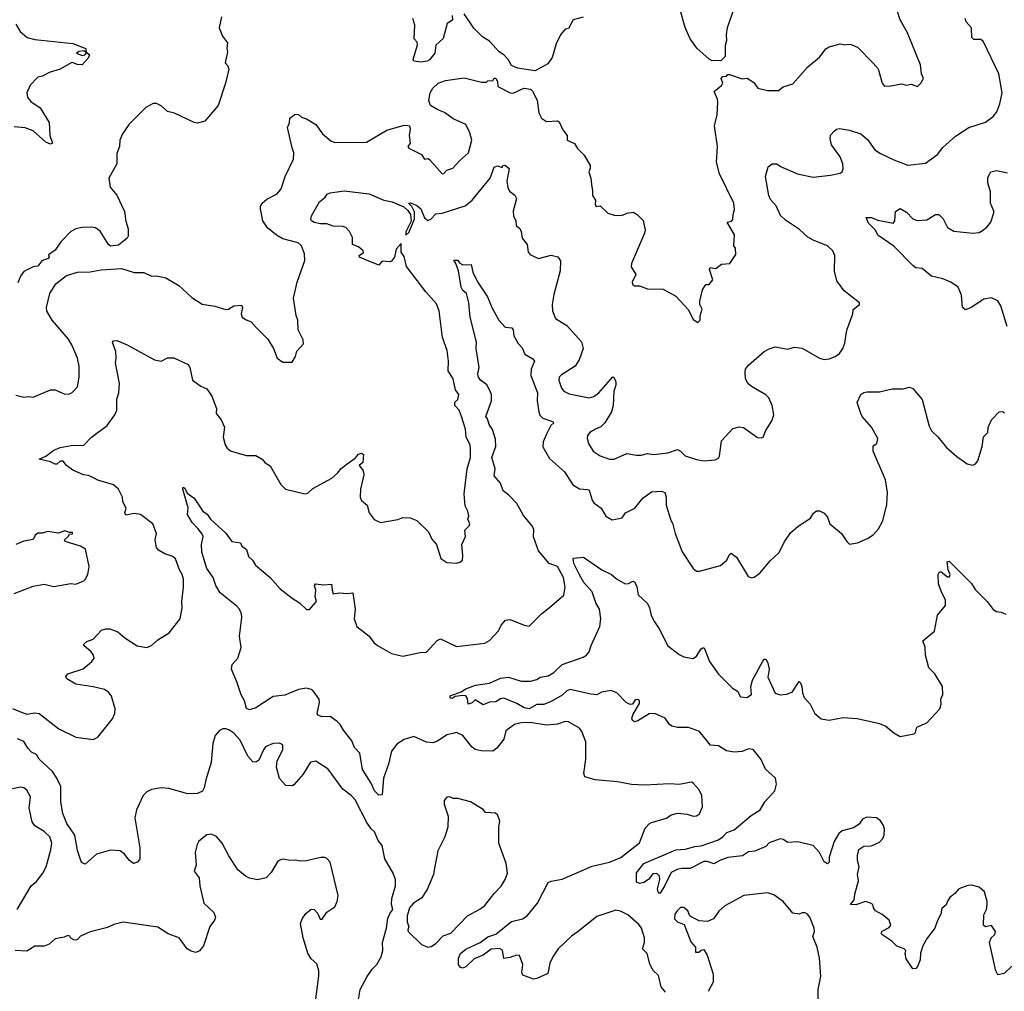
# Model space of a CAD drawing. Extents: x 1690054 to 1842981, y 782881 to 914114.
# Tile 493 of 656: x 1809570 to 1815805, y 794566 to 800718. Entities that reach past the tile are written whole.
import ezdxf

# ---------------------------------------------------------------- set-up
doc = ezdxf.new("R2010")
doc.units = 0

msp = doc.modelspace()

# ---------------------------------------------------------------- linework, layer by layer
at = {"layer": '0CON10XD'}
for points in [[(1814108.8, 800835), (1814050, 800665), (1814043.6, 800623.6), (1814046.7, 800585), (1814037.5, 800555), (1814037.5, 800485), (1814011.7, 800458.3), (1813955, 800457.5), (1813935, 800467.5), (1813857, 800537), (1813816.1, 800596.1), (1813785, 800667.5), (1813748.8, 800795)], [(1809545, 798341.2), (1809595, 798327.5), (1809625, 798332.5), (1809655, 798327.5), (1809765, 798373.3), (1809795, 798373.3), (1809855, 798346.7), (1809885, 798348.8), (1809902.3, 798357.7), (1809935, 798392.5), (1809947.1, 798455), (1809945.7, 798525), (1809935.7, 798575), (1809902.5, 798655), (1809878.6, 798695), (1809775, 798816.2), (1809742.1, 798872.1), (1809740, 798895), (1809760, 798985), (1809798.1, 799045), (1809865, 799097.5), (1809935, 799120), (1810015, 799120.8), (1810085, 799133.8), (1810215, 799143.3), (1810295, 799116.7), (1810355, 799116.2), (1810405, 799093.8), (1810435, 799096.2), (1810495, 799082.9), (1810578, 799035), (1810658.7, 798958.7), (1810725, 798917.1), (1810805, 798904), (1810875, 798882), (1810892.5, 798885), (1810925, 798906.7), (1810975, 798910), (1810980, 798895), (1810971.2, 798855), (1810978.8, 798835), (1810998.8, 798818.8), (1811035, 798803.8), (1811068, 798768), (1811140, 798695), (1811176.7, 798636.7), (1811200, 798575), (1811235, 798550), (1811295, 798550), (1811316.7, 798585), (1811325, 798620), (1811366.7, 798665), (1811365, 798690), (1811332.5, 798755), (1811330, 798815), (1811320, 798845), (1811303.8, 798955), (1811326.7, 799055), (1811376.4, 799193.6), (1811373.3, 799235), (1811353.3, 799285), (1811334.1, 799304.1), (1811235, 799330.5), (1811195, 799353.1), (1811139.1, 799399.1), (1811110.4, 799445), (1811095, 799520), (1811095, 799536.7), (1811105, 799556.7), (1811135, 799581.8), (1811199.2, 799615), (1811225, 799646), (1811251.5, 799725), (1811303.3, 799835), (1811306.2, 799875), (1811296, 799906), (1811265.6, 800035), (1811278.5, 800065), (1811280, 800095), (1811315, 800118.8), (1811335, 800116.7), (1811355, 800100), (1811385, 800090), (1811445, 800054.2), (1811486.9, 799995), (1811540, 799950), (1811565, 799940), (1811765, 799941.2), (1811895, 800018), (1812005, 800048.8), (1812028.3, 800048.3), (1812037.5, 800045), (1812043.3, 800025), (1812036.2, 799985), (1812043.3, 799935), (1812027.5, 799915), (1812033.3, 799905), (1812115, 799863.3), (1812134.1, 799834.1), (1812155, 799838), (1812165, 799832), (1812245, 799742.7), (1812255.3, 799744.7), (1812275, 799764.4), (1812313, 799777), (1812355.4, 799824.6), (1812412.5, 799875), (1812432.9, 799955), (1812420.6, 800000.6), (1812394, 800055), (1812315, 800090), (1812259.8, 800129.8), (1812216.9, 800146.9), (1812171.2, 800175), (1812161.2, 800205), (1812168.8, 800255), (1812186.7, 800285), (1812220, 800315), (1812267, 800333), (1812385, 800350), (1812495, 800322.5), (1812525, 800322.5), (1812535, 800330), (1812565, 800332.5), (1812575, 800347.5), (1812585, 800347.5), (1812596.2, 800325), (1812596.7, 800295), (1812675, 800254), (1812695, 800252.5), (1812763, 800283), (1812805, 800277.5), (1812817.5, 800265), (1812847, 800207), (1812857, 800127), (1812873.3, 800095), (1812905, 800074), (1812975, 800076.7), (1812985, 800070), (1813009.5, 800019.5), (1813036.2, 799985), (1813037.5, 799955), (1813083, 799933), (1813102.3, 799902.3), (1813145, 799860), (1813183.3, 799795), (1813183.3, 799775), (1813174.2, 799755), (1813186.7, 799715), (1813190, 799675), (1813198, 799635), (1813196.2, 799605), (1813216.2, 799575), (1813213.8, 799545), (1813220, 799535), (1813245, 799540), (1813295, 799492.5), (1813335, 799480), (1813383, 799477), (1813415, 799492.5), (1813455, 799500), (1813480, 799485), (1813517, 799447), (1813530, 799385), (1813526.7, 799365), (1813443.3, 799175), (1813443, 799153), (1813472.5, 799105), (1813447.5, 799055), (1813450.7, 799040.7), (1813463.6, 799033.6), (1813495, 799032.5), (1813545, 799013.3), (1813645, 799012.5), (1813725, 798967.5), (1813805, 798880), (1813835, 798820), (1813865, 798800), (1813880, 798815), (1813878.3, 798841.7), (1813892.5, 798885), (1813877.5, 798915), (1813877.5, 798935), (1813893, 799007), (1813915, 799040), (1813935, 799040), (1813959.3, 799070.7), (1813937.5, 799135), (1813941.7, 799148.3), (1813978.3, 799141.7), (1814015, 799170), (1814066.1, 799173.9), (1814105, 799230), (1814101.7, 799271.7), (1814092.5, 799285), (1814096.7, 799355), (1814050, 799435), (1814077, 799443), (1814086.4, 799453.6), (1814087.5, 799485), (1814096.7, 799515), (1814092.5, 799555), (1814001.2, 799741.2), (1813983.3, 799815), (1813988.8, 799915), (1813968.8, 800045), (1813986.2, 800115), (1813990, 800195), (1813988.8, 800215), (1813967, 800263), (1814015, 800300), (1814022.5, 800315), (1814012.5, 800345), (1814021.7, 800358.3), (1814045, 800360), (1814055, 800370), (1814065, 800370), (1814145, 800343.3), (1814177, 800347), (1814219.3, 800319.3), (1814245, 800284), (1814305, 800270), (1814375, 800268.8), (1814405, 800293.3), (1814465, 800312.5), (1814561.7, 800418.3), (1814635, 800480), (1814675, 800533.3), (1814695, 800546.7), (1814765, 800563.8), (1814795, 800557.5), (1814815, 800563.3), (1814835, 800560), (1814875, 800543.3), (1814975, 800442.5), (1815005.9, 800405.9), (1815031.2, 800315), (1815045, 800298.8), (1815075, 800296), (1815155, 800311.2), (1815185, 800303.8), (1815215, 800308.8), (1815255, 800293.8), (1815276.2, 800315), (1815292.5, 800345), (1815280, 800375), (1815275, 800432.5), (1815192.5, 800635), (1815145, 800716.7), (1815125.6, 800775)], [(1810848, 800735), (1810832.7, 800665), (1810853, 800613), (1810885, 800570), (1810881.2, 800535), (1810885.8, 800515), (1810871.4, 800445), (1810888, 800425), (1810893.1, 800405), (1810873.8, 800315), (1810825.6, 800175), (1810741.2, 800075), (1810695, 800062.5), (1810675, 800065.8), (1810550, 800125), (1810505, 800136.7), (1810465, 800172.5), (1810435, 800187.5), (1810415, 800187.5), (1810367.7, 800162.3), (1810263.2, 800056.8), (1810220, 799995), (1810204.3, 799955.7), (1810201.2, 799915), (1810185, 799870), (1810183.8, 799805), (1810133.1, 799715), (1810143.3, 799656.7), (1810185, 799606.7), (1810234.1, 799504.1), (1810241.7, 799441.7), (1810257, 799393), (1810257, 799347), (1810251.2, 799335), (1810195, 799290), (1810145, 799283.8), (1810132, 799295), (1810078.2, 799378.2), (1810049.3, 799399.3), (1810025, 799404.4), (1809965, 799401.9), (1809925, 799392.9), (1809893.8, 799376.2), (1809829.7, 799310.3), (1809795, 799258.8), (1809751.7, 799228.3), (1809756.7, 799215), (1809750, 799205), (1809708.8, 799191.2), (1809685, 799157.5), (1809655, 799152.5), (1809595, 799122.5), (1809575, 799093.3), (1809558.7, 799051.3)], [(1812307.5, 800745), (1812310, 800715), (1812276.4, 800693.6), (1812252, 800598), (1812205, 800556.7), (1812198.6, 800505), (1812165.9, 800464.1), (1812150, 800455), (1812111.7, 800448.3), (1812065, 800454), (1812061.2, 800465), (1812088.8, 800558.8), (1812086.2, 800576.2), (1812067, 800597), (1812072.3, 800682.3), (1812060, 800725)], [(1813137, 800733), (1813075, 800717.5), (1813045, 800662.5), (1813025, 800657.5), (1812995, 800622.5), (1812966.1, 800563.9), (1812941.7, 800478.3), (1812915, 800437.5), (1812835, 800394), (1812721.7, 800411.7), (1812685, 800427.5), (1812664, 800465), (1812636, 800495), (1812606.2, 800515), (1812545, 800582.5), (1812499.5, 800609.5), (1812445, 800663.3), (1812385, 800753.8)], [(1813215.3, 798124.7), (1813179.2, 798105), (1813164.6, 798085.4), (1813163.1, 798065), (1813171.4, 798035), (1813201.2, 797985), (1813245, 797957.1), (1813305, 797935.6), (1813335, 797934.3), (1813415, 797972), (1813475, 797960), (1813505, 797960), (1813545, 797971.4), (1813585, 797964.4), (1813675, 797975.5), (1813735, 797995.6), (1813755, 797986), (1813785, 797955.7), (1813855, 797932.5), (1813905, 797925.6), (1813975, 797930.8), (1813995, 797941.2), (1814002, 797955), (1814015, 798052), (1814085, 798130), (1814125, 798139.2), (1814153.6, 798136.4), (1814242.3, 798072.3), (1814265, 798070), (1814277.5, 798075), (1814295, 798117.5), (1814332.7, 798177.3), (1814345.8, 798215), (1814334.5, 798275), (1814312.9, 798322.9), (1814295, 798343.3), (1814203.1, 798395), (1814180, 798415), (1814166.7, 798445), (1814163.1, 798485), (1814165.8, 798505), (1814185, 798530), (1814285, 798615.8), (1814315, 798634.2), (1814355, 798646.2), (1814435, 798632), (1814475, 798643.8), (1814525, 798637.1), (1814635, 798574.6), (1814664.3, 798565.7), (1814695, 798569.4), (1814733.3, 798585), (1814761.2, 798605), (1814782, 798635), (1814795, 798670), (1814807.3, 798752.7), (1814846.7, 798855), (1814847.5, 798882.5), (1814887.5, 798915), (1814887.5, 798925), (1814791.3, 799001.3), (1814744.6, 799064.6), (1814729.5, 799125), (1814731.1, 799225), (1814719.4, 799255), (1814685, 799286.4), (1814595, 799321.8), (1814560.5, 799340.5), (1814508.7, 799388.7), (1814418.6, 799448.6), (1814387.4, 799477.4), (1814359.8, 799539.8), (1814325, 799580), (1814314.6, 799605), (1814292.8, 799725), (1814308.6, 799785), (1814335, 799804.3), (1814365, 799805.7), (1814387.6, 799787.6), (1814495, 799742.2), (1814595, 799720.9), (1814705, 799732.2), (1814765, 799746), (1814778, 799755), (1814785, 799772.5), (1814783.1, 799805), (1814765, 799849.2), (1814710, 799925), (1814701.8, 799965), (1814704.5, 799985.5), (1814727.3, 800012.7), (1814742.5, 800025), (1814761.2, 800028.8), (1814825, 800018.6), (1814896.2, 799995), (1814939.4, 799959.4), (1814985, 799894), (1815021.4, 799871.4), (1815105, 799830), (1815195, 799797.5), (1815305, 799809.2), (1815382, 799865), (1815415, 799908), (1815495, 799979.2), (1815580, 800035), (1815685, 800068.8), (1815735, 800103.8), (1815757.5, 800135), (1815776, 800185), (1815790.8, 800255), (1815770.8, 800375), (1815671.3, 800581.3), (1815655, 800591.1), (1815613, 800593), (1815598.8, 800605), (1815596.6, 800666.6), (1815563.8, 800705), (1815556.2, 800725)], [(1809545, 800690), (1809572.3, 800642.3), (1809617.5, 800605), (1809665, 800592.7), (1809907, 800567), (1809987.5, 800535), (1809990, 800510), (1809975, 800520), (1809943.6, 800516.4), (1809930, 800505), (1809965, 800490), (1809982.5, 800495), (1809995, 800510), (1810012.5, 800495), (1810003.8, 800475), (1809965, 800431.2), (1809933, 800433), (1809905, 800447.5), (1809895, 800443.8), (1809825, 800404), (1809756.8, 800383.2), (1809715, 800360), (1809685, 800354), (1809635, 800303.8), (1809614, 800255), (1809618.8, 800225), (1809639.8, 800199.8), (1809698.7, 800158.7), (1809757, 800067), (1809760, 799985), (1809777.5, 799935), (1809765, 799928.8), (1809735, 799941.4), (1809655, 800014.2), (1809605, 800032.5), (1809535, 800039.2)], [(1809525, 796357.5), (1809575, 796336.2), (1809615, 796320), (1809665, 796330), (1809693.3, 796325), (1809817, 796227), (1809925, 796174.6), (1810035, 796160.8), (1810065, 796174.5), (1810157.7, 796292.3), (1810171.8, 796325), (1810173.8, 796355), (1810150.5, 796435), (1810135, 796457.1), (1810106.5, 796476.5), (1810035, 796494.6), (1809925, 796510.6), (1809867.5, 796545), (1809861.2, 796558.8), (1809875, 796577.1), (1809972.1, 796607.9), (1810027.1, 796655), (1810040.8, 796675), (1810037.1, 796695), (1810022.9, 796715), (1809976.2, 796755), (1809976, 796765), (1809995, 796781.1), (1810035.6, 796795), (1810086.8, 796853.2), (1810115, 796861.9), (1810140.3, 796860.3), (1810192, 796842), (1810236.2, 796805), (1810314.2, 796754.2), (1810375, 796743.8), (1810404, 796756), (1810445, 796791.2), (1810516.7, 796835), (1810586.7, 796925), (1810598, 796995), (1810595.8, 797035), (1810607.8, 797125), (1810606.5, 797175), (1810599.4, 797205), (1810582.2, 797235), (1810556.9, 797305), (1810539.2, 797319.2), (1810488, 797335), (1810448.7, 797358.7), (1810435.5, 797375.5), (1810427.1, 797425), (1810435.7, 797465), (1810412.7, 797525), (1810335, 797585.5), (1810295, 797590.4), (1810240.9, 797580.9), (1810234.5, 797595), (1810244.3, 797625), (1810222.5, 797665), (1810220.8, 797695), (1810196.2, 797745), (1810162.7, 797772.7), (1810065, 797803.1), (1810037.8, 797817.8), (1810005, 797831.9), (1809973.9, 797836.1), (1809905.8, 797865.8), (1809866.2, 797895), (1809845, 797922.5), (1809825, 797922.2), (1809805.4, 797904.6), (1809795, 797903.1), (1809765, 797919.2), (1809692.5, 797935), (1809735, 797953.3), (1809785, 797992.2), (1809825, 798008.6), (1809895, 798021.5), (1809975, 798024.4), (1810025, 798074.3), (1810122.6, 798147.4), (1810172.9, 798215), (1810185.6, 798245.6), (1810185.8, 798315), (1810197.1, 798355), (1810201.9, 798415), (1810175.7, 798545), (1810180.8, 798575), (1810177.7, 798617.7), (1810156.4, 798673.6), (1810163.3, 798685), (1810185, 798685.6), (1810249.5, 798659.5), (1810422.5, 798565), (1810465, 798556.7), (1810505, 798576.2), (1810545, 798576.2), (1810636.7, 798535), (1810646.1, 798516.1), (1810663.8, 798435), (1810717.7, 798397.7), (1810755, 798381.2), (1810786.2, 798335), (1810815.6, 798255), (1810813.3, 798225), (1810846.2, 798185), (1810866.8, 798136.8), (1810859.2, 798075), (1810871.2, 798025), (1810883.3, 798005), (1810905, 797988.8), (1810945, 797974.3), (1811005, 797958), (1811065, 797958.6), (1811106.2, 797935), (1811125, 797912), (1811155, 797893.3), (1811224.2, 797774.2), (1811252.5, 797745), (1811375, 797715.8), (1811395, 797720.6), (1811425, 797750), (1811545.6, 797814.4), (1811583.2, 797846.8), (1811605, 797876.2), (1811642.5, 797905), (1811695, 797942.5), (1811715, 797967.5), (1811735, 797972.5), (1811747.5, 797965), (1811742.5, 797915), (1811720, 797895), (1811743.9, 797863.9), (1811749.2, 797835), (1811728.6, 797745), (1811725.8, 797695), (1811734.4, 797674.4), (1811770, 797645), (1811783.8, 797595), (1811815, 797553.3), (1811855, 797534), (1811965, 797554), (1811995, 797566.2), (1812043, 797563), (1812085, 797547.5), (1812157.5, 797475), (1812179.5, 797429.5), (1812208.8, 797395), (1812237, 797307), (1812275, 797281.2), (1812335, 797276.2), (1812357.7, 797282.3), (1812373.3, 797295), (1812376.2, 797325), (1812368.8, 797395), (1812393.3, 797445), (1812388.8, 797485), (1812416.7, 797513.3), (1812420.8, 797525), (1812406.7, 797555), (1812413.3, 797575), (1812408, 797605), (1812390, 797640), (1812384, 797715), (1812404.4, 797875), (1812424.3, 797945), (1812424.1, 797995.9), (1812422.5, 798025), (1812398, 798075), (1812392.5, 798125), (1812368, 798205), (1812353.3, 798245), (1812324.4, 798275), (1812324.4, 798295.6), (1812345, 798313.3), (1812349.7, 798345), (1812329.2, 798375), (1812314.7, 798444.7), (1812282.9, 798495), (1812284.4, 798555), (1812277.3, 798622.7), (1812246.4, 798705), (1812225.5, 798874.5), (1812209.4, 798919.4), (1812140.8, 798995), (1812019.5, 799155), (1812005, 799218), (1811984.4, 799245), (1811985, 799301.2), (1811953.1, 799265), (1811943.8, 799215), (1811925, 799189.6), (1811915, 799185.4), (1811865, 799188.9), (1811845, 799162.5), (1811765, 799194.1), (1811720.8, 799215), (1811719.2, 799225), (1811746.1, 799243.9), (1811745.4, 799255), (1811715, 799279.3), (1811677.5, 799295), (1811677.7, 799337.7), (1811657.3, 799377.3), (1811635, 799401), (1811615, 799407.5), (1811555, 799410.8), (1811515, 799424.8), (1811475, 799425.4), (1811434.2, 799434.2), (1811418.1, 799445), (1811413.5, 799455), (1811418.1, 799475), (1811468.8, 799565), (1811505, 799593.8), (1811517.6, 799612.4), (1811535, 799621.5), (1811623.8, 799633.8), (1811782.5, 799615), (1811875, 799574.1), (1811928, 799565), (1812001.9, 799531.9), (1812028.7, 799508.7), (1812043.6, 799485), (1812047.9, 799442.1), (1812014.7, 799375), (1812015, 799352.5), (1812035, 799370), (1812070.9, 799455), (1812070.2, 799500.2), (1812053.8, 799533.8), (1812032.5, 799555), (1812045, 799558), (1812085, 799542), (1812110.5, 799520.5), (1812133.9, 799463.9), (1812155, 799446.2), (1812173.6, 799455), (1812205, 799488.5), (1812245, 799493.2), (1812390.7, 799539.3), (1812435, 799574.5), (1812550, 799715), (1812575, 799783.3), (1812595, 799793.3), (1812625, 799782.5), (1812630, 799795), (1812645, 799797.5), (1812668.8, 799775), (1812655.6, 799695.6), (1812660, 799655), (1812672.1, 799632.1), (1812705, 799606.2), (1812716, 799585), (1812693.8, 799505), (1812696, 799475), (1812712, 799445), (1812714.3, 799414.3), (1812736.2, 799395), (1812745, 799377.5), (1812750.8, 799335), (1812782.5, 799295), (1812789.2, 799245), (1812805, 799228.8), (1812855, 799205.8), (1812935.8, 799225.8), (1812977, 799217), (1812995, 799190), (1812992.7, 799127.3), (1812952.4, 798977.6), (1812941.4, 798915), (1812944.2, 798875), (1812963.3, 798825), (1813035, 798782.2), (1813127.3, 798677.3), (1813137.5, 798635), (1813113.6, 798565), (1813086.7, 798523.3), (1813000.2, 798469.8), (1812985.8, 798455), (1812983.1, 798435), (1813000, 798385), (1813015.5, 798365.5), (1813048.6, 798348.6), (1813175, 798323.9), (1813205, 798331.5), (1813236.9, 798355), (1813325, 798456), (1813335, 798450), (1813344.3, 798424.3), (1813345.4, 798404.6), (1813333.1, 798365), (1813327.3, 798275), (1813317.3, 798235), (1813275.2, 798164.8), (1813249.1, 798140.9), (1813215.3, 798124.7)], [(1815823.3, 798775), (1815783.1, 798905), (1815765, 798937.5), (1815725, 798955.6), (1815675, 798947.5), (1815595, 798895.8), (1815559.3, 798880.7), (1815541.2, 798895), (1815533.1, 798973.1), (1815513.3, 799025), (1815466.7, 799055), (1815415, 799077.5), (1815345, 799092.9), (1815285, 799141.9), (1815245, 799147.5), (1815228.7, 799158.7), (1815104.5, 799284.5), (1815005, 799353.3), (1814989.2, 799385), (1814945, 799428.8), (1814930, 799465), (1814964.1, 799465.9), (1815005, 799448.5), (1815101.4, 799428.6), (1815111.1, 799445), (1815115.8, 799504.2), (1815145, 799521.2), (1815185, 799500), (1815225, 799456), (1815253.9, 799446.1), (1815315, 799451.2), (1815370, 799485), (1815390, 799485), (1815417, 799457), (1815445, 799401.2), (1815485, 799379.2), (1815605, 799366.7), (1815645, 799371.2), (1815667.4, 799382.6), (1815695.4, 799404.6), (1815720, 799435), (1815738.5, 799495), (1815739.4, 799505), (1815717.8, 799555), (1815717.3, 799627.3), (1815700, 799685), (1815700.7, 799719.3), (1815720, 799755), (1815755, 799762.5), (1815825, 799747.5)], [(1812311.9, 796198.1), (1812275, 796189.4), (1812215, 796150), (1812185, 796139.1), (1812145, 796142.7), (1812065, 796179.2), (1812005, 796160.8), (1811958.7, 796131.3), (1811925, 796086.7), (1811906, 796004), (1811872.5, 795915), (1811865, 795810), (1811845, 795807.5), (1811815.6, 795835), (1811796.4, 795885), (1811740.7, 795970.7), (1811722.9, 796072.9), (1811690.5, 796110.5), (1811672.7, 796152.7), (1811619.7, 796219.7), (1811600, 796255), (1811579.2, 796275), (1811535, 796305.7), (1811484.2, 796304.2), (1811457.5, 796315), (1811453.8, 796325), (1811467.8, 796395), (1811466.5, 796415), (1811427.7, 796467.7), (1811415, 796477.7), (1811385, 796485.3), (1811335, 796477.5), (1811247.9, 796442.1), (1811175, 796432.7), (1811065, 796360.5), (1811025, 796348), (1811005, 796356.2), (1810993.2, 796405), (1810972.4, 796442.4), (1810945.7, 796525.7), (1810910.4, 796605), (1810915.8, 796635), (1810950.8, 796675), (1810973, 796743), (1810961.8, 796815), (1810976.9, 796933.1), (1810974.7, 796955), (1810962.2, 796985), (1810945, 797004.6), (1810838.7, 797088.7), (1810811.2, 797135), (1810795.7, 797185), (1810755, 797242.5), (1810723.2, 797346.8), (1810720.6, 797395), (1810732, 797445), (1810723.8, 797465), (1810697.3, 797497.3), (1810661.2, 797535), (1810633.3, 797585), (1810636.1, 797626.1), (1810603.3, 797745), (1810605, 797757.5), (1810615, 797752.5), (1810630.7, 797720.7), (1810675, 797688.8), (1810728.8, 797605), (1810756.5, 797586.5), (1810778.8, 797555), (1810875.7, 797465.7), (1810913.8, 797415), (1810967.5, 797405), (1810976.7, 797385), (1811005, 797363.3), (1811018.8, 797318.8), (1811044, 797295), (1811062.5, 797265), (1811156, 797185), (1811219.2, 797115), (1811295, 797054.4), (1811342, 797025), (1811385, 796984), (1811405, 796983.8), (1811448.6, 797035), (1811441.4, 797065), (1811445.7, 797105.7), (1811436.7, 797135), (1811442.5, 797145), (1811495, 797138.6), (1811543.8, 797143.8), (1811547.8, 797105), (1811555, 797082.5), (1811595, 797089.6), (1811644.7, 797085.3), (1811680, 797090), (1811694, 796985), (1811687.1, 796925), (1811705, 796876.7), (1811782, 796815), (1811811.4, 796775), (1811835.4, 796755.4), (1811923.8, 796705), (1811995, 796688.1), (1812105, 796711.2), (1812145, 796713.3), (1812213.6, 796786.4), (1812235, 796797.5), (1812335, 796748.6), (1812515, 796770), (1812545, 796788), (1812602.5, 796847.5), (1812619.2, 796885), (1812646.7, 796915), (1812675, 796920), (1812765, 796883.8), (1812795, 796878.8), (1812873.3, 796955), (1812924.3, 796995.7), (1813015.7, 797075), (1813023.5, 797125), (1813012.7, 797185), (1812976.1, 797255), (1812922.7, 797275), (1812854.8, 797354.8), (1812824.4, 797444.4), (1812825, 797490), (1812815, 797512.5), (1812759.2, 797579.2), (1812717.7, 797655), (1812668.3, 797708.3), (1812632.3, 797735), (1812614.3, 797784.3), (1812575, 797830), (1812580, 797875), (1812559, 797945), (1812584.5, 798015), (1812582.8, 798062.8), (1812564, 798124), (1812542.1, 798155), (1812531.4, 798191.4), (1812521.4, 798205), (1812556.7, 798305), (1812556.7, 798345), (1812544.5, 798374.5), (1812527.5, 798405), (1812488, 798435), (1812474.4, 798455), (1812471.9, 798475), (1812479.2, 798515), (1812461.1, 798635), (1812461.9, 798675), (1812421.4, 798835), (1812413.1, 798925), (1812400, 798985), (1812375, 799004), (1812365, 799023.3), (1812347.5, 799127.5), (1812332.5, 799175), (1812320, 799195), (1812342.5, 799195), (1812356, 799176), (1812375.9, 799165.9), (1812427.9, 799167.9), (1812439.5, 799119.5), (1812468.8, 799058.8), (1812532.7, 798962.7), (1812559.2, 798895), (1812605, 798816.2), (1812645, 798771.4), (1812687.1, 798767.1), (1812694, 798754), (1812698.1, 798715), (1812726.7, 798666.7), (1812750.9, 798640.9), (1812769.2, 798599.2), (1812820.3, 798570.3), (1812829.2, 798555), (1812809.2, 798505), (1812805.8, 798465), (1812847.9, 798355), (1812847.3, 798305), (1812856.5, 798235), (1812864.6, 798214.6), (1812882.5, 798195), (1812943.6, 798173.6), (1812952.5, 798165), (1812932.4, 798147.6), (1812905.5, 798094.5), (1812884, 798045), (1812883, 798013), (1812925, 797940), (1813020, 797855), (1813072.6, 797772.6), (1813115, 797746.9), (1813165, 797743.8), (1813175, 797738.2), (1813194.4, 797675), (1813205, 797658.8), (1813251.2, 797625), (1813282.5, 797575), (1813321.7, 797551.7), (1813385, 797563.3), (1813406.7, 797595), (1813465, 797624), (1813515, 797689.2), (1813571.7, 797728.3), (1813635, 797732.5), (1813654.2, 797724.2), (1813664.2, 797695), (1813664.4, 797644.4), (1813690.8, 797555), (1813705.9, 797524.1), (1813720, 797465), (1813765, 797347.5), (1813835, 797242.5), (1813855, 797226.7), (1813875, 797226.2), (1814008.3, 797261.7), (1814048, 797295), (1814065, 797332.5), (1814075, 797340), (1814109.2, 797315), (1814183, 797193), (1814205, 797183.8), (1814221.7, 797188.3), (1814257, 797213), (1814325, 797293.8), (1814377.4, 797342.6), (1814415, 797416.7), (1814451.3, 797468.7), (1814499.7, 797510.3), (1814577.7, 797562.3), (1814597, 797593), (1814615, 797607.5), (1814635, 797607.5), (1814665, 797592.5), (1814685, 797567.5), (1814700, 797525), (1814773.9, 797463.9), (1814807.5, 797415), (1814825, 797397.5), (1814875, 797406.2), (1814937.7, 797432.3), (1814975, 797456.7), (1815008.8, 797495), (1815035.6, 797544.4), (1815061.7, 797648.3), (1815065.7, 797725), (1815052.1, 797805), (1814974.4, 797985), (1814975, 798020), (1814997.5, 798035), (1815003.8, 798065), (1814965, 798138.8), (1814904.7, 798204.7), (1814895.5, 798225), (1814874.2, 798295), (1814896.2, 798345), (1814915, 798358), (1814935, 798362.5), (1815015, 798362), (1815095, 798380), (1815165, 798380), (1815205, 798390), (1815225, 798382.5), (1815285, 798312.5), (1815330, 798145), (1815344.4, 798114.4), (1815385, 798076.2), (1815440, 798010), (1815505, 797952), (1815570, 797905), (1815605, 797896.2), (1815623.3, 797905), (1815637.1, 797925), (1815664.3, 798015), (1815674.3, 798075.7), (1815700, 798105), (1815703.3, 798135), (1815723.3, 798185), (1815772.5, 798235), (1815795, 798237.5), (1815806.1, 798226.1)], [(1809535, 797083.8), (1809599.5, 797110.5), (1809655, 797132), (1809725, 797144), (1809785, 797130), (1809892.7, 797147.3), (1809925, 797143.8), (1809975, 797164), (1809985, 797173.8), (1810001.4, 797205), (1810010, 797255), (1809985.8, 797365), (1809954.6, 797384.6), (1809857.5, 797415), (1809852.5, 797425), (1809877.5, 797445), (1809885, 797460), (1809905, 797462.5), (1809905, 797470), (1809885, 797470), (1809855, 797481.2), (1809815, 797466.7), (1809745, 797477.5), (1809715, 797466.7), (1809685, 797466.2), (1809666.7, 797455), (1809655, 797427.5), (1809595, 797416.2), (1809544.4, 797395.6)], [(1815853.1, 794725), (1815805, 794678.7), (1815765, 794671.5), (1815750.7, 794695), (1815712, 794875), (1815721.2, 794905), (1815745.8, 794925), (1815750, 794945), (1815725, 794982.5), (1815685, 794974.2), (1815673.3, 794985), (1815675, 795050), (1815692, 795085), (1815695.8, 795115.8), (1815696.2, 795135), (1815680, 795195), (1815645, 795226), (1815597.5, 795237.5), (1815575, 795236.5), (1815516.2, 795215), (1815490.8, 795185), (1815459.4, 795160.6), (1815446, 795136), (1815435.9, 795114.1), (1815409.2, 795090.8), (1815403.8, 795055), (1815382.3, 795015), (1815365.6, 794965), (1815317, 794903), (1815290, 794855), (1815275, 794807.5), (1815271.9, 794765), (1815255, 794722.5), (1815245, 794710), (1815225, 794707.5), (1815182.7, 794772.7), (1815177.5, 794805), (1815181.2, 794825), (1815170, 794835), (1815125, 794852), (1815093.1, 794883.1), (1815028.8, 794925), (1815026, 794935), (1815032.4, 794947.6), (1815075, 794970.8), (1815086.2, 794985), (1815075, 795016.7), (1815032.3, 795052.3), (1814990, 795075), (1814976.7, 795095), (1814972.5, 795115), (1814957.5, 795125), (1814925, 795134), (1814864.1, 795114.1), (1814830, 795115), (1814854.4, 795145.6), (1814858.3, 795181.7), (1814881.4, 795265), (1814876, 795305), (1814885.7, 795354.3), (1814875.6, 795395), (1814875.6, 795425), (1814884.3, 795465), (1814915, 795485.7), (1814965, 795487.8), (1815015, 795510.6), (1815035.4, 795534.6), (1815043.3, 795555), (1815047.3, 795592.7), (1815040, 795615), (1815021.4, 795645), (1814995.3, 795665.3), (1814935, 795667.8), (1814906.2, 795655), (1814885.6, 795624.4), (1814849.3, 795600.7), (1814778.3, 795581.7), (1814758, 795565), (1814727.5, 795515), (1814695.5, 795415), (1814695.3, 795384.7), (1814685, 795373.1), (1814665, 795385.6), (1814633.8, 795445), (1814595, 795490), (1814495, 795511.9), (1814435, 795507.5), (1814405, 795527.5), (1814385, 795530.8), (1814315, 795506.8), (1814295, 795482.7), (1814225, 795452.5), (1814185, 795448.5), (1814146.8, 795423.2), (1814055, 795413.6), (1814003.3, 795395), (1813965, 795373.1), (1813925, 795387.2), (1813902.9, 795387.1), (1813815, 795344.2), (1813765, 795344.2), (1813733, 795337), (1813695, 795318.9), (1813655, 795237.1), (1813625, 795188), (1813615, 795186.7), (1813607.8, 795215), (1813624.6, 795275), (1813621.5, 795295), (1813605, 795311.8), (1813580.1, 795309.9), (1813551.2, 795275), (1813521.4, 795255), (1813495, 795249.6), (1813475, 795256.2), (1813475, 795316.2), (1813522.9, 795375), (1813725, 795461.6), (1813785, 795465.3), (1813845, 795483.5), (1813885, 795487.4), (1813995, 795525.9), (1814023.5, 795545), (1814048.2, 795571.8), (1814095, 795589.3), (1814201.6, 795678.4), (1814258.2, 795715), (1814288.2, 795765), (1814352.5, 795835), (1814361.7, 795878.3), (1814355.8, 795915.8), (1814292.2, 795972.2), (1814265, 796033.3), (1814215, 796096.5), (1814185, 796102.2), (1814144.8, 796085.2), (1814095, 796080.7), (1814045, 796089.3), (1813995, 796120), (1813945.1, 796125.1), (1813875, 796211.6), (1813805, 796237.2), (1813735, 796236.9), (1813700, 796245), (1813685.7, 796255), (1813658, 796295), (1813592.5, 796325), (1813555, 796322.7), (1813485, 796277.7), (1813462.6, 796272.6), (1813450.4, 796280.4), (1813446.2, 796295), (1813455, 796320.8), (1813495, 796387.5), (1813495.6, 796405), (1813485, 796414), (1813467.7, 796412.3), (1813450, 796385), (1813435, 796382), (1813410.8, 796395), (1813351.4, 796455), (1813315, 796471.2), (1813255, 796460.4), (1813225, 796443.8), (1813187.4, 796447.4), (1813055, 796477.9), (1813035, 796468.2), (1813005, 796440.8), (1812935, 796400.4), (1812888.3, 796381.7), (1812845, 796381), (1812795, 796354.6), (1812765, 796360.7), (1812717.6, 796387.6), (1812635, 796421.1), (1812615, 796418.6), (1812585, 796399.6), (1812545, 796396.8), (1812505, 796380.4), (1812455, 796411.2), (1812435, 796393.1), (1812410, 796385), (1812405, 796420), (1812395, 796436.7), (1812375, 796440), (1812327.5, 796432.5), (1812309.3, 796420.7), (1812295, 796422.5), (1812295, 796436.7), (1812365, 796462.5), (1812395, 796481.1), (1812455.9, 796504.1), (1812545, 796517.1), (1812615, 796548.9), (1812665, 796554.2), (1812745, 796529.4), (1812805, 796530), (1812845, 796540.5), (1812866.7, 796555), (1812916.9, 796563.1), (1812952.9, 796585), (1813005, 796635.6), (1813137.6, 796682.4), (1813158.8, 796695), (1813176.2, 796715), (1813188.8, 796755), (1813244.2, 796875), (1813249.2, 796925), (1813242, 796985), (1813217.5, 797025), (1813194.4, 797095), (1813142.9, 797155), (1813115, 797203.1), (1813078.8, 797275), (1813075, 797307.5), (1813140, 797315), (1813255.6, 797235.6), (1813317.5, 797205), (1813348.6, 797178.6), (1813405, 797145.7), (1813425, 797147.5), (1813453.6, 797163.6), (1813465, 797156.2), (1813477.9, 797127.9), (1813486.7, 797076.7), (1813545, 797022), (1813558.5, 796995), (1813567.7, 796945), (1813588.8, 796905), (1813623.5, 796855), (1813673.1, 796755), (1813745, 796697.8), (1813775.8, 796684.2), (1813835, 796673.8), (1813855, 796688), (1813885, 796733.8), (1813895, 796741.2), (1813905, 796740), (1813937.5, 796655), (1813995, 796573.8), (1814084.5, 796484.5), (1814115.7, 796465.7), (1814135, 796430), (1814175, 796426), (1814203.8, 796445), (1814200.6, 796495), (1814210.5, 796535), (1814275, 796656.2), (1814285, 796670), (1814295, 796670), (1814307.5, 796645), (1814316.2, 796605), (1814308.5, 796555), (1814355, 796453.8), (1814385, 796443.3), (1814425, 796446.7), (1814460.7, 796459.3), (1814505, 796526.7), (1814515, 796520), (1814523.3, 796495), (1814527.5, 796455), (1814537.3, 796427.3), (1814575, 796383.3), (1814604.2, 796325), (1814645, 796291.9), (1814695, 796283.1), (1814785, 796300), (1814873.2, 796293.2), (1815015, 796261.4), (1815055, 796245.7), (1815105, 796202.9), (1815145, 796180), (1815235, 796195.7), (1815243.1, 796205), (1815252, 796238), (1815315, 796265.8), (1815396, 796355), (1815406, 796385), (1815403.8, 796415), (1815416.7, 796445), (1815413.8, 796495), (1815366.1, 796576.1), (1815327.1, 796615), (1815306.9, 796695), (1815304.4, 796745), (1815288.8, 796785), (1815363.6, 796846.4), (1815382.1, 796947.9), (1815431.7, 797008.3), (1815432.5, 797045), (1815409.5, 797089.5), (1815388.1, 797145), (1815385.8, 797205), (1815395, 797221.2), (1815405, 797221.2), (1815445, 797191.2), (1815458.8, 797191.2), (1815461.2, 797205), (1815450, 797235), (1815442.5, 797285), (1815455, 797290), (1815597.8, 797147.8), (1815619.7, 797109.7), (1815697.5, 797035), (1815734.5, 796984.5), (1815755, 796970), (1815785, 796966.7), (1815815, 796953.8)], [(1811714.2, 794515), (1811725, 794577.5), (1811769.3, 794660.7), (1811802.6, 794707.4), (1811832, 794735), (1811858.8, 794785), (1811868.8, 794825), (1811867.5, 794875), (1811891.9, 794965), (1811900.8, 795029.2), (1811915, 795060), (1811932.5, 795085), (1811923.3, 795115), (1811926.1, 795153.9), (1811950, 795235), (1811950, 795275), (1811934.5, 795314.5), (1811881.1, 795405), (1811865, 795488.8), (1811840.7, 795520.7), (1811816.5, 795575), (1811794.7, 795594.7), (1811767.7, 795635), (1811695, 795778.1), (1811669.5, 795805), (1811615, 795845.6), (1811523.2, 795973.2), (1811445, 796024), (1811412.2, 796017.8), (1811365, 795940), (1811305, 795873.3), (1811295, 795866.7), (1811255, 795870), (1811215, 795913.3), (1811196.7, 795985), (1811200.8, 796025), (1811235.4, 796094.6), (1811235, 796126.7), (1811215, 796137.5), (1811175, 796134.2), (1811125.9, 796114.1), (1811114.3, 796095.7), (1811085, 796030), (1811065, 796016.2), (1811045, 796018), (1811014, 796055), (1810965, 796156), (1810925, 796200), (1810895, 796222.5), (1810875, 796228.1), (1810855, 796227.5), (1810835, 796217.5), (1810808, 796185), (1810792, 796135), (1810782.5, 796015), (1810747.5, 795905), (1810738.5, 795855), (1810727.2, 795832.8), (1810695, 795818.2), (1810635, 795817.2), (1810515, 795851.1), (1810465.5, 795854.5), (1810405, 795844.4), (1810375, 795830), (1810350.8, 795805), (1810310, 795715), (1810297.8, 795665), (1810330, 795475), (1810330, 795405), (1810315, 795383.3), (1810290, 795375), (1810265, 795393.8), (1810234.3, 795434.3), (1810205, 795456), (1810145, 795459.2), (1810055, 795434), (1809985, 795370.8), (1809960.9, 795380.9), (1809935, 795457.5), (1809918.9, 795555), (1809868.9, 795628.9), (1809842.8, 795692.8), (1809830, 795765), (1809829.6, 795865), (1809801.5, 795921.5), (1809777.6, 795957.6), (1809693.8, 796035), (1809675.9, 796065.9), (1809645, 796079.2), (1809620.8, 796105), (1809596.7, 796146.7), (1809556.7, 796165)], [(1813660, 794560), (1813632.5, 794595), (1813616.1, 794666.1), (1813580, 794700), (1813559.7, 794739.7), (1813542.5, 794805), (1813514.5, 794834.5), (1813525.4, 794875), (1813526.2, 794903.8), (1813506.5, 794965), (1813489.8, 794989.8), (1813420.9, 795050.9), (1813375, 795074.4), (1813345, 795080), (1813225, 795040), (1813106.2, 794943.8), (1813065.2, 794914.8), (1812978.8, 794835), (1812945.5, 794785), (1812927.8, 794745), (1812915, 794678), (1812845, 794646.9), (1812823.4, 794643.4), (1812755, 794667.5), (1812749.1, 794685), (1812756.2, 794736.2), (1812735, 794793.3), (1812715, 794795.6), (1812675, 794779.4), (1812635, 794773.3), (1812627.7, 794827.7), (1812608.2, 794838.2), (1812555, 794832.5), (1812504, 794796), (1812447.3, 794772.7), (1812395, 794720.8), (1812372.9, 794712.9), (1812359.5, 794719.5), (1812349.4, 794735), (1812347.8, 794775), (1812361.9, 794805), (1812395, 794833.6), (1812484.8, 794875.2), (1812535, 794910.8), (1812585, 794927.6), (1812685, 795007.5), (1812753.3, 795025), (1812782.9, 795045), (1812849.2, 795125), (1812915.9, 795254.1), (1812935, 795263.8), (1813005, 795276.9), (1813195, 795357.9), (1813305, 795384.2), (1813377, 795413), (1813494, 795506), (1813530.9, 795599.1), (1813555, 795627.5), (1813570, 795635), (1813665, 795663.3), (1813695, 795683.8), (1813735, 795693.8), (1813797.7, 795687.7), (1813835, 795675.8), (1813855, 795678), (1813875, 795690), (1813894.3, 795735), (1813889.2, 795805), (1813871.7, 795841.7), (1813835, 795883.8), (1813825, 795891.2), (1813745, 795876.4), (1813685, 795879.5), (1813528.2, 795871.8), (1813444.7, 795874.7), (1813355, 795893.3), (1813213.8, 795905), (1813148.8, 795925), (1813142.2, 795945), (1813154.4, 796035), (1813155.7, 796145.7), (1813130.3, 796210.3), (1813115, 796232.5), (1813045, 796272), (1813025, 796274), (1812975, 796257.3), (1812905, 796250.9), (1812801.9, 796268.1), (1812745, 796266.8), (1812703.9, 796256.1), (1812648, 796215), (1812635, 796163.3), (1812590.8, 796105), (1812565, 796085.8), (1812492.3, 796087.7), (1812455, 796097.5), (1812433.7, 796113.7), (1812375, 796186), (1812335, 796203.8), (1812311.9, 796198.1)], [(1809554, 795085), (1809642.5, 795235), (1809675, 795261.2), (1809715.6, 795315), (1809737.1, 795355), (1809767.3, 795462.7), (1809772.2, 795505), (1809759.4, 795545), (1809725, 795577.8), (1809665, 795614.2), (1809648.9, 795638.9), (1809630, 795725), (1809637.3, 795797.3), (1809615, 795838.8), (1809596.2, 795855), (1809575, 795859.2), (1809475, 795837.5)], [(1812155, 794846.7), (1812175, 794850.5), (1812205, 794869.5), (1812252.3, 794917.7), (1812299.2, 794935), (1812406.2, 795045), (1812484.2, 795085.8), (1812515, 795108.8), (1812575, 795186.2), (1812618.7, 795231.3), (1812644, 795275), (1812658, 795315), (1812650.8, 795375), (1812603.3, 795505), (1812604, 795605), (1812611.2, 795645), (1812595, 795682.5), (1812583, 795693), (1812519.3, 795699.3), (1812505, 795716.7), (1812425, 795766.7), (1812345, 795786.7), (1812315, 795786.7), (1812293, 795797), (1812273.9, 795796.1), (1812257.5, 795775), (1812258.3, 795751.7), (1812282.5, 795675), (1812280.6, 795605), (1812262, 795545), (1812218, 795455), (1812197.5, 795345), (1812190, 795305), (1812149.7, 795210.3), (1812115, 795156.2), (1812063.8, 795125), (1812038, 795095), (1812023.8, 795045), (1812024, 795005), (1812034.2, 794975), (1812026.7, 794955), (1812030, 794945), (1812115, 794861.9), (1812155, 794846.7)], [(1811440, 794485), (1811464.6, 794665), (1811463.8, 794695), (1811450.9, 794740.9), (1811415, 794772.5), (1811395, 794807.5), (1811364.2, 794905), (1811348.8, 794995), (1811358.8, 795025), (1811381.7, 795058.3), (1811415, 795086.7), (1811435, 795083.3), (1811455, 795060), (1811473.2, 795023.2), (1811485, 795022), (1811515, 795066.2), (1811565, 795100), (1811580.8, 795135), (1811587.3, 795172.7), (1811535.9, 795384.1), (1811515, 795406.7), (1811503, 795413), (1811477, 795413), (1811385, 795392), (1811345, 795390), (1811316.1, 795396.1), (1811285, 795393.8), (1811235, 795403.3), (1811220.5, 795399.5), (1811205, 795390), (1811162.2, 795317.8), (1811130, 795285), (1811075, 795271.2), (1811025, 795281.8), (1810999.2, 795295), (1810950.6, 795335), (1810893, 795423), (1810851.4, 795505), (1810815, 795546.2), (1810785, 795561.2), (1810755, 795556.7), (1810705, 795517.5), (1810693.8, 795495), (1810681.2, 795445), (1810686.2, 795365), (1810673.9, 795326.1), (1810706.2, 795285), (1810710, 795235), (1810736.2, 795125), (1810800, 795065), (1810808.8, 795035), (1810803.9, 795016.1), (1810774.5, 794975.5), (1810734, 794855), (1810707.9, 794822.1), (1810685, 794812), (1810655, 794820), (1810631.2, 794835), (1810580, 794905), (1810509.3, 794930.7), (1810445, 794971.9), (1810225, 795004.2), (1810165, 794990), (1810125, 794970), (1810015, 794943.3), (1809953.9, 794916.1), (1809935.9, 794894.1), (1809925, 794890), (1809911.7, 794891.7), (1809893.6, 794903.6), (1809887.5, 794915), (1809875, 794918.8), (1809852, 794908), (1809795, 794898.8), (1809755.8, 794864.2), (1809725, 794852.5), (1809665, 794851.2), (1809615, 794821.2), (1809540, 794825)], [(1814626.4, 794496.4), (1814627, 794577), (1814642.4, 794662.4), (1814635.4, 794775), (1814620.4, 794845), (1814593.4, 794913.4), (1814602.7, 794945), (1814601.1, 794965), (1814574.2, 795035), (1814558.8, 795055), (1814545, 795062), (1814525, 795062), (1814505, 795053.8), (1814465, 795060.8), (1814405, 795134), (1814345, 795176), (1814305, 795188.6), (1814155, 795172.5), (1814035, 795108), (1813997, 795073), (1813964.2, 795025.8), (1813925, 795008), (1813872.5, 795012.5), (1813826.2, 795036.2), (1813812.5, 795045), (1813800, 795075), (1813775, 795097.5), (1813755, 795095.8), (1813732.5, 795075), (1813719.2, 795055), (1813716.1, 795026.1), (1813735, 795006.7), (1813778.3, 794988.3), (1813819.7, 794879.7), (1813848.8, 794845), (1813850, 794815), (1813870, 794815), (1813885, 794827.5), (1813901.7, 794831.7), (1813924.1, 794794.1), (1813961.2, 794675), (1813961.2, 794625), (1813930, 794565)]]:
    msp.add_lwpolyline(points, dxfattribs=at)

doc.saveas('drawing.dxf')
